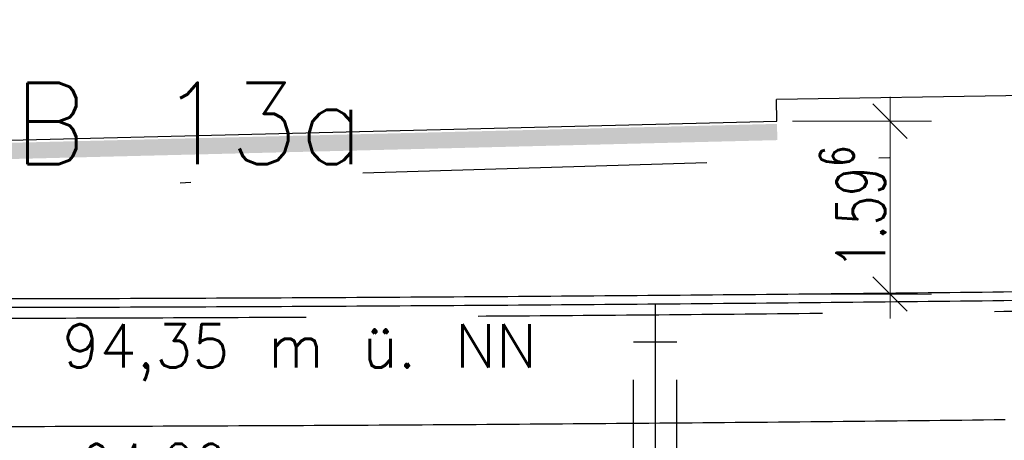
# Model space of a CAD drawing. Header units: metres. Extents: x 3458045 to 3462392, y 5482308 to 5484762.
# Tile 359 of 458: x 3461177 to 3461186, y 5484005 to 5484009. Entities that reach past the tile are written whole.
import ezdxf

# ---------------------------------------------------------------- set-up
doc = ezdxf.new("R2010")
doc.units = ezdxf.units.M
doc.header["$PDMODE"] = 3
doc.header["$PDSIZE"] = 0.1
for name, pattern in [('AUSGEZOGEN', [2, 1, 1]), ('DURCHGEZOGEN', [0]), ('STRICHPUNKT2', [12.7, 6.35, -3.175, 0, -3.175]), ('VERDECKT2', [4.7625, 3.175, -1.5875])]:
    doc.linetypes.add(name, pattern=pattern)
doc.layers.get('0').update_dxf_attribs({"linetype": 'CONTINUOUS'})
doc.layers.get('DEFPOINTS').update_dxf_attribs({"linetype": 'CONTINUOUS'})
for name, color, linetype in [('BAUER_BK BESTAND', 170, 'CONTINUOUS'), ('GGUTEXT', 7, 'DURCHGEZOGEN'), ('SP_BAUGRUBE-TEXT', 210, 'AUSGEZOGEN'), ('SP_FUGENBÄNDER', 2, 'AUSGEZOGEN'), ('SP_GELÄNDE-PLANUNG', 10, 'CONTINUOUS'), ('SP_Gradiente-Achse-6522', 92, 'STRICHPUNKT2'), ('SP_Trogwand_L7+8', 2, 'CONTINUOUS'), ('SP_Tunneldecke_L6-Verdeckt', 1, 'VERDECKT2'), ('SP_Tunneldecke_L7+8-Schnitt', 2, 'CONTINUOUS'), ('SP_Tunneldecke_Schutzebeton', 1, 'CONTINUOUS'), ('SP_VERM', 1, 'CONTINUOUS')]:
    doc.layers.add(name, color=color, linetype=linetype)
doc.styles.add('SP_F', font='romans.shx', dxfattribs={"width": 0.7, "bigfont": 'sp_f.shx'})
doc.styles.get("Standard").update_dxf_attribs({"font": 'txt.shx'})
doc.dimstyles.new('SOFI18$0', dxfattribs={"dimtxt": 1.8, "dimasz": 0.18, "dimexe": 0.9, "dimexo": 0.625, "dimgap": 0.486, "dimtad": 1, "dimdec": 3, "dimrnd": 0.001, "dimzin": 1, "dimdsep": 46, "dimtxsty": 'SP_F', "dimblk1": 'SOF_BEMSTR1', "dimblk2": 'SOF_BEMSTR2', "dimsah": 1, "dimcen": 1.8, "dimse1": 1, "dimse2": 1, "dimclrd": 1, "dimclre": 1, "dimclrt": 7, "dimaunit": 2, "dimazin": 0, "dimtfac": 1, "dimtdec": 3, "dimtmove": 0, "dimatfit": 3, "dimfxl": 1, "dimtolj": 1, "dimtzin": 0, "dimlwd": 0, "dimlwe": 0, "dimarcsym": 0})

# ---------------------------------------------------------------- blocks, each defined once
blk = doc.blocks.new('SOF_BEMSTR1')
at = {"color": 0, "linetype": 'ByBlock', "lineweight": -2}
for p, q in [((0, 20), (0, -8.5)), ((3.535, 3.535), (-3.535, -3.535)), ((-5, 0), (5, 0))]:
    blk.add_line(p, q, dxfattribs=at)
blk = doc.blocks.new('SOF_BEMSTR2')
at = {"color": 0, "linetype": 'ByBlock', "lineweight": -2}
for p, q in [((0, -20), (0, 8.5)), ((3.535, 3.535), (-3.535, -3.535)), ((-5, 0), (5, 0))]:
    blk.add_line(p, q, dxfattribs=at)
blk = doc.blocks.new('*D396')
at = {"layer": 'DEFPOINTS', "color": 0, "linetype": 'AUSGEZOGEN', "transparency": 16777216}
for p in [(3461184.4425, 5484008.0868), (3461184.4425, 5484006.4909), (3461185.3516, 5484006.4909)]:
    blk.add_point(p, dxfattribs=at)
at = {"layer": 'SP_VERM', "color": 1, "linetype": 'AUSGEZOGEN', "lineweight": 0, "transparency": 16777216}
blk.add_line((3461185.3516, 5484008.0418), (3461185.3516, 5484006.5359), dxfattribs=at)
at = {"layer": 'SP_VERM', "color": 1, "linetype": 'AUSGEZOGEN', "lineweight": 0, "transparency": 16777216, "xscale": 0.0450000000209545, "yscale": 0.0450000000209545, "zscale": 0.0450000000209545}
for name, p, rotation in [('SOF_BEMSTR1', (3461185.3516, 5484008.0868), 90), ('SOF_BEMSTR2', (3461185.3516, 5484006.4909), 270)]:
    blk.add_blockref(name, p, dxfattribs=dict(at, rotation=rotation))
at = {"layer": 'SP_VERM', "color": 7, "linetype": 'AUSGEZOGEN', "transparency": 16777216, "insert": (3461185.0051, 5484007.2889), "char_height": 0.45, "attachment_point": 5, "rotation": 90, "style": 'SP_F'}
blk.add_mtext('\\A1;\\A1;1.59{\\H.7x;\\S6^ ;}', dxfattribs=at)
blk = doc.blocks.new('A$C7AC24140')
at = {"layer": 'GGUTEXT', "color": 7}
for s, height, p in [('B 13a', 0.75, (-2.7299, 3.5547)), ('94,35 m ü. NN', 0.399938, (-2.2807, 1.6748))]:
    blk.add_text(s, height=height, dxfattribs=at).set_placement(p)

msp = doc.modelspace()

# ---------------------------------------------------------------- linework, layer by layer
at = {"layer": 'SP_FUGENBÄNDER', "color": 1, "linetype": 'VERDECKT2', "ltscale": 0.5}
for p, q in [((3461182.9844, 5483999.3484), (3461182.9844, 5484006.0497)), ((3461183.3844, 5483999.3484), (3461183.3844, 5484006.0497))]:
    msp.add_line(p, q, dxfattribs=at)
at = {"layer": 'SP_FUGENBÄNDER'}
msp.add_lwpolyline([(3461182.9844, 5484006.0497), (3461183.3844, 5484006.0497)], dxfattribs=at)
at = {"layer": 'SP_GELÄNDE-PLANUNG', "color": 2}
for p in [(3461211.5504, 5484008.736), (3461184.3075, 5484008.0868)]:
    msp.add_line(p, (3461184.3034, 5484008.2868), dxfattribs=at)
msp.add_lwpolyline([(3461173.1345, 5484007.8568), (3461174.9915, 5484007.8568), (3461184.3075, 5484008.0868)], dxfattribs=at)
at = {"layer": 'SP_GELÄNDE-PLANUNG', "color": 253, "linetype": 'AUSGEZOGEN', "const_width": 0.15}
msp.add_lwpolyline([(3461173.1345, 5484007.7568), (3461174.9927, 5484007.7568), (3461184.3099, 5484007.9869)], dxfattribs=at)
at = {"layer": 'SP_Gradiente-Achse-6522', "ltscale": 0.5, "flags": 128}
msp.add_lwpolyline([(3461154.7845, 5484005.5221), (3461159.7845, 5484005.6371), (3461164.7845, 5484006.1642), (3461169.7845, 5484006.6912), (3461174.7845, 5484007.2183), (3461179.7845, 5484007.5894), (3461184.7845, 5484007.7385), (3461189.7845, 5484007.8473), (3461194.7845, 5484007.9524), (3461199.7845, 5484008.0576), (3461204.7845, 5484008.1637), (3461209.7845, 5484008.2711), (3461214.7845, 5484008.3803), (3461219.7845, 5484008.4914), (3461224.7845, 5484008.6048), (3461229.7845, 5484008.7207), (3461234.7845, 5484008.8394), (3461239.8794, 5484008.9265), (3461244.8794, 5484009.0516), (3461249.7845, 5484009.215), (3461254.7845, 5484009.3479), (3461259.7845, 5484009.4852), (3461264.7845, 5484009.6273), (3461269.7845, 5484009.7744), (3461274.7845, 5484009.9266), (3461279.7845, 5484010.0833), (3461284.7845, 5484010.2431), (3461289.7845, 5484010.4056), (3461294.7845, 5484010.5707), (3461299.7845, 5484010.7382), (3461304.7845, 5484010.908), (3461309.7845, 5484011.08), (3461314.7845, 5484011.254), (3461319.7845, 5484011.4298), (3461324.7845, 5484011.6084), (3461329.7845, 5484011.7878), (3461334.7845, 5484011.9671), (3461339.7845, 5484012.1464), (3461344.7845, 5484012.3256), (3461349.7845, 5484012.5049), (3461354.7845, 5484012.6841), (3461359.7845, 5484012.8633), (3461364.7845, 5484013.0425), (3461369.7845, 5484013.2216), (3461374.7845, 5484013.4007), (3461379.7845, 5484013.5798), (3461384.7845, 5484013.7588), (3461389.7845, 5484013.9379), (3461394.7845, 5484014.1169), (3461399.7845, 5484014.2958), (3461404.7845, 5484014.4749), (3461409.7845, 5484014.6557), (3461414.7845, 5484014.8386), (3461419.7845, 5484015.0216), (3461424.7845, 5484015.1987), (3461429.7845, 5484015.3693), (3461434.7845, 5484015.5329), (3461439.7845, 5484015.6881), (3461444.7845, 5484015.8345), (3461449.7845, 5484015.972), (3461454.7845, 5484016.1008), (3461459.7845, 5484016.2207), (3461464.7845, 5484016.3317), (3461469.7845, 5484016.4339), (3461474.7845, 5484016.5273), (3461479.7845, 5484016.6119), (3461484.7845, 5484016.6876), (3461489.7845, 5484016.7545), (3461494.7845, 5484016.8125), (3461499.7845, 5484016.8617), (3461504.7845, 5484016.9021), (3461509.7845, 5484016.9337), (3461514.7845, 5484016.9564), (3461519.7845, 5484016.9703), (3461524.7845, 5484016.9753), (3461529.7845, 5484016.9715), (3461534.7845, 5484016.9585), (3461539.7845, 5484016.9367), (3461544.7845, 5484016.915), (3461549.7845, 5484016.8975), (3461554.7845, 5484016.8843), (3461559.7845, 5484016.8754), (3461564.7845, 5484016.8709), (3461569.7845, 5484016.8708), (3461574.7845, 5484016.875), (3461579.7845, 5484016.8835), (3461584.7845, 5484016.8964), (3461589.7845, 5484016.9137), (3461594.7845, 5484016.9353), (3461599.7845, 5484016.9612), (3461604.7845, 5484016.9903), (3461609.7845, 5484017.0196), (3461614.7845, 5484017.0488), (3461619.7845, 5484017.0781), (3461624.7845, 5484017.1073)], dxfattribs=at)
at = {"layer": 'SP_Trogwand_L7+8', "color": 2}
msp.add_line((3461183.1844, 5484005.2997), (3461183.1844, 5484000.2496), dxfattribs=at)
at = {"layer": 'SP_Tunneldecke_L6-Verdeckt', "flags": 128}
msp.add_lwpolyline([(3461167.2655, 5484006.2906), (3461169.8457, 5484006.2777), (3461169.9454, 5484006.2772), (3461170.0449, 5484006.2768), (3461170.1443, 5484006.2763), (3461170.2438, 5484006.2758), (3461170.3433, 5484006.2754), (3461170.4428, 5484006.2749), (3461170.5422, 5484006.2745), (3461170.6417, 5484006.2741), (3461170.7412, 5484006.2737), (3461170.8406, 5484006.2733), (3461170.9401, 5484006.2729), (3461171.0396, 5484006.2725), (3461171.139, 5484006.2721), (3461171.2385, 5484006.2717), (3461171.338, 5484006.2714), (3461171.4374, 5484006.271), (3461171.5369, 5484006.2707), (3461171.6364, 5484006.2704), (3461171.7359, 5484006.2701), (3461171.8353, 5484006.2698), (3461171.9348, 5484006.2695), (3461172.0343, 5484006.2692), (3461172.1337, 5484006.2689), (3461172.2332, 5484006.2686), (3461172.3327, 5484006.2684), (3461172.4321, 5484006.2681), (3461172.5316, 5484006.2679), (3461172.6311, 5484006.2677), (3461172.7306, 5484006.2675), (3461172.83, 5484006.2672), (3461172.9295, 5484006.2671), (3461173.029, 5484006.2669), (3461173.1284, 5484006.2667), (3461173.2279, 5484006.2665), (3461173.3274, 5484006.2664), (3461173.4268, 5484006.2662), (3461173.5263, 5484006.2661), (3461173.6258, 5484006.266), (3461173.7252, 5484006.2658), (3461173.8247, 5484006.2657), (3461173.9242, 5484006.2656), (3461174.0237, 5484006.2655), (3461174.1231, 5484006.2655), (3461174.2226, 5484006.2654), (3461174.3221, 5484006.2653), (3461174.4215, 5484006.2653), (3461174.521, 5484006.2652), (3461174.6205, 5484006.2652), (3461174.7199, 5484006.2652), (3461174.8194, 5484006.2652), (3461174.8621, 5484006.2652), (3461174.9617, 5484006.2652), (3461175.0611, 5484006.2652), (3461175.1606, 5484006.2652), (3461175.2601, 5484006.2653), (3461175.3596, 5484006.2653), (3461175.459, 5484006.2654), (3461175.5585, 5484006.2654), (3461175.658, 5484006.2655), (3461175.7574, 5484006.2656), (3461175.8569, 5484006.2657), (3461175.9564, 5484006.2658), (3461176.0558, 5484006.2659), (3461176.1553, 5484006.266), (3461176.2548, 5484006.2662), (3461176.3542, 5484006.2663), (3461176.4537, 5484006.2665), (3461176.5532, 5484006.2666), (3461176.6527, 5484006.2668), (3461176.7521, 5484006.267), (3461176.8516, 5484006.2672), (3461176.9511, 5484006.2674), (3461177.0505, 5484006.2676), (3461177.15, 5484006.2678), (3461177.2495, 5484006.268), (3461177.3489, 5484006.2683), (3461177.4484, 5484006.2685), (3461177.5479, 5484006.2688), (3461177.6474, 5484006.2691), (3461177.7468, 5484006.2693), (3461177.8463, 5484006.2696), (3461177.9458, 5484006.2699), (3461178.0452, 5484006.2702), (3461178.1447, 5484006.2706), (3461178.2442, 5484006.2709), (3461178.3436, 5484006.2712), (3461178.4431, 5484006.2716), (3461178.5426, 5484006.2719), (3461178.642, 5484006.2723), (3461178.7415, 5484006.2727), (3461178.841, 5484006.2731), (3461178.9405, 5484006.2735), (3461179.0399, 5484006.2739), (3461179.1394, 5484006.2743), (3461179.2389, 5484006.2747), (3461179.3383, 5484006.2752), (3461179.4378, 5484006.2756), (3461179.5373, 5484006.2761), (3461179.6367, 5484006.2766), (3461179.7362, 5484006.277), (3461179.8357, 5484006.2775), (3461179.9352, 5484006.278), (3461180.0346, 5484006.2785), (3461180.1341, 5484006.279), (3461180.2336, 5484006.2796), (3461180.333, 5484006.2801), (3461180.4325, 5484006.2807), (3461180.532, 5484006.2812), (3461180.6314, 5484006.2818), (3461180.7309, 5484006.2824), (3461180.8304, 5484006.2829), (3461180.9299, 5484006.2835), (3461181.0293, 5484006.2841), (3461181.1288, 5484006.2848), (3461181.2283, 5484006.2854), (3461181.3277, 5484006.286), (3461181.4272, 5484006.2867), (3461181.5267, 5484006.2873), (3461181.6261, 5484006.288), (3461181.7256, 5484006.2887), (3461181.8251, 5484006.2894), (3461181.9245, 5484006.2901), (3461182.024, 5484006.2908), (3461182.1235, 5484006.2915), (3461182.223, 5484006.2922), (3461182.3224, 5484006.2929), (3461182.4219, 5484006.2937), (3461182.5214, 5484006.2944), (3461182.6208, 5484006.2952), (3461182.7203, 5484006.296), (3461182.8198, 5484006.2968), (3461182.9192, 5484006.2975), (3461183.0187, 5484006.2984), (3461183.1182, 5484006.2992), (3461183.2177, 5484006.3), (3461183.3171, 5484006.3008), (3461183.4166, 5484006.3017), (3461183.5161, 5484006.3025), (3461183.6155, 5484006.3034), (3461183.715, 5484006.3043), (3461183.8145, 5484006.3051), (3461183.9139, 5484006.306), (3461184.0134, 5484006.3069), (3461184.1129, 5484006.3078), (3461184.2123, 5484006.3088), (3461184.3118, 5484006.3097), (3461184.4113, 5484006.3106), (3461184.5108, 5484006.3116), (3461184.6102, 5484006.3126), (3461184.7097, 5484006.3135), (3461184.8092, 5484006.3145), (3461184.9086, 5484006.3155), (3461185.0081, 5484006.3165), (3461185.1076, 5484006.3175), (3461185.207, 5484006.3185), (3461185.3065, 5484006.3196), (3461185.406, 5484006.3206), (3461185.5055, 5484006.3217), (3461185.6049, 5484006.3227), (3461185.7044, 5484006.3238), (3461185.8039, 5484006.3249), (3461185.9033, 5484006.326), (3461186.0028, 5484006.327), (3461186.1023, 5484006.3282), (3461186.2017, 5484006.3293), (3461186.3012, 5484006.3304), (3461186.4007, 5484006.3315), (3461186.5001, 5484006.3327), (3461186.5996, 5484006.3339), (3461186.6991, 5484006.335), (3461186.7986, 5484006.3362), (3461186.898, 5484006.3374), (3461186.9975, 5484006.3386), (3461187.097, 5484006.3398), (3461187.1964, 5484006.341), (3461187.2959, 5484006.3422), (3461187.3954, 5484006.3435), (3461187.4948, 5484006.3447), (3461187.5943, 5484006.346), (3461187.6938, 5484006.3473), (3461187.7933, 5484006.3485), (3461187.8927, 5484006.3498), (3461187.9922, 5484006.3511), (3461188.0917, 5484006.3524), (3461188.1911, 5484006.3537), (3461188.2906, 5484006.3551), (3461188.3901, 5484006.3564), (3461188.4895, 5484006.3577), (3461188.589, 5484006.3591), (3461188.6885, 5484006.3605), (3461188.788, 5484006.3618), (3461188.8874, 5484006.3632), (3461188.9869, 5484006.3646), (3461189.0864, 5484006.366), (3461189.1858, 5484006.3674), (3461189.2853, 5484006.3689), (3461189.3848, 5484006.3703), (3461189.4842, 5484006.3718), (3461189.5837, 5484006.3732), (3461189.6832, 5484006.3747), (3461189.7826, 5484006.3761), (3461189.8821, 5484006.3776), (3461189.9816, 5484006.3791), (3461190.0811, 5484006.3806), (3461190.1805, 5484006.3821), (3461190.28, 5484006.3837), (3461190.3795, 5484006.3852), (3461190.4789, 5484006.3867), (3461190.5784, 5484006.3883), (3461190.6779, 5484006.3899), (3461190.7773, 5484006.3914), (3461190.8768, 5484006.393), (3461190.9763, 5484006.3946), (3461191.0758, 5484006.3962), (3461191.1752, 5484006.3978), (3461191.2747, 5484006.3994), (3461191.3742, 5484006.4011), (3461191.4736, 5484006.4027), (3461191.5731, 5484006.4044), (3461191.6726, 5484006.406), (3461191.772, 5484006.4077), (3461191.8715, 5484006.4094), (3461191.971, 5484006.4111), (3461192.0705, 5484006.4128), (3461192.1699, 5484006.4145), (3461192.2694, 5484006.4162), (3461192.3689, 5484006.4179), (3461192.4683, 5484006.4197), (3461192.5678, 5484006.4214), (3461192.6673, 5484006.4232), (3461192.7667, 5484006.425), (3461192.8662, 5484006.4267), (3461192.9657, 5484006.4285), (3461193.0652, 5484006.4303), (3461193.1646, 5484006.4321), (3461193.2641, 5484006.434), (3461193.3636, 5484006.4358), (3461193.463, 5484006.4376), (3461193.5625, 5484006.4395), (3461193.662, 5484006.4413), (3461193.7614, 5484006.4432), (3461193.8609, 5484006.4451), (3461193.9604, 5484006.447), (3461194.0599, 5484006.4489), (3461194.1593, 5484006.4508), (3461194.2588, 5484006.4527), (3461194.3583, 5484006.4546), (3461194.4577, 5484006.4566), (3461194.5572, 5484006.4585), (3461194.6567, 5484006.4605), (3461194.7561, 5484006.4624), (3461194.8556, 5484006.4644), (3461194.9551, 5484006.4664), (3461195.0545, 5484006.4684), (3461195.154, 5484006.4704), (3461195.2535, 5484006.4724), (3461195.353, 5484006.4745), (3461195.4524, 5484006.4765), (3461195.5519, 5484006.4785), (3461195.6514, 5484006.4806), (3461195.7508, 5484006.4827), (3461195.8503, 5484006.4847), (3461195.9498, 5484006.4868), (3461196.0492, 5484006.4889), (3461196.1487, 5484006.491), (3461196.2482, 5484006.4931), (3461196.3477, 5484006.4953), (3461196.4471, 5484006.4974), (3461196.5466, 5484006.4995), (3461196.6461, 5484006.5017), (3461196.7455, 5484006.5039), (3461196.845, 5484006.506), (3461196.9445, 5484006.5082), (3461197.0439, 5484006.5104), (3461197.1434, 5484006.5126), (3461197.2429, 5484006.5148), (3461197.3424, 5484006.5171), (3461197.4418, 5484006.5193), (3461197.5413, 5484006.5215), (3461197.6408, 5484006.5238), (3461197.7402, 5484006.5261), (3461197.8397, 5484006.5283), (3461197.9392, 5484006.5306), (3461198.0386, 5484006.5329), (3461198.1381, 5484006.5352), (3461198.2376, 5484006.5375), (3461198.3371, 5484006.5398), (3461198.4365, 5484006.5422), (3461198.536, 5484006.5445), (3461198.6355, 5484006.5469), (3461198.7349, 5484006.5492), (3461198.8344, 5484006.5516), (3461198.9339, 5484006.554), (3461199.0333, 5484006.5564), (3461199.1328, 5484006.5588), (3461199.2323, 5484006.5612), (3461199.3318, 5484006.5636), (3461199.4312, 5484006.566), (3461199.5307, 5484006.5685), (3461199.6302, 5484006.5709), (3461199.7296, 5484006.5734), (3461199.8291, 5484006.5759), (3461199.9286, 5484006.5783), (3461200.028, 5484006.5808), (3461200.1275, 5484006.5833), (3461200.227, 5484006.5858), (3461200.3265, 5484006.5884), (3461200.4259, 5484006.5909), (3461200.5254, 5484006.5934), (3461200.6249, 5484006.596), (3461200.7243, 5484006.5985), (3461200.8238, 5484006.6011), (3461200.9233, 5484006.6037), (3461201.0227, 5484006.6063), (3461201.1222, 5484006.6089), (3461201.2217, 5484006.6115), (3461201.3212, 5484006.6141), (3461201.4206, 5484006.6167), (3461201.5201, 5484006.6194), (3461201.6196, 5484006.622), (3461201.719, 5484006.6247), (3461201.8185, 5484006.6273), (3461201.918, 5484006.63), (3461202.0175, 5484006.6327), (3461202.1169, 5484006.6354), (3461202.2164, 5484006.6381), (3461202.3159, 5484006.6408), (3461202.4153, 5484006.6436), (3461202.5148, 5484006.6463), (3461202.6143, 5484006.649), (3461202.7137, 5484006.6518), (3461202.8132, 5484006.6546), (3461202.9127, 5484006.6573), (3461203.0122, 5484006.6601), (3461203.1116, 5484006.6629), (3461203.2111, 5484006.6657), (3461203.3106, 5484006.6685), (3461203.41, 5484006.6714), (3461203.5095, 5484006.6742), (3461203.609, 5484006.677), (3461203.7084, 5484006.6799), (3461203.8079, 5484006.6828), (3461203.9074, 5484006.6856), (3461204.0069, 5484006.6885), (3461204.1063, 5484006.6914), (3461204.2058, 5484006.6943), (3461204.3053, 5484006.6972), (3461204.4047, 5484006.7002), (3461204.5042, 5484006.7031), (3461204.6037, 5484006.706), (3461204.7031, 5484006.709), (3461204.8026, 5484006.712), (3461204.9021, 5484006.7149), (3461205.0016, 5484006.7179), (3461205.101, 5484006.7209), (3461205.2005, 5484006.7239), (3461205.3, 5484006.7269), (3461205.3994, 5484006.7299), (3461205.4989, 5484006.733), (3461205.5984, 5484006.736), (3461205.6978, 5484006.7391), (3461205.7973, 5484006.7421), (3461205.8968, 5484006.7452), (3461205.9963, 5484006.7483), (3461206.0957, 5484006.7514), (3461206.1952, 5484006.7545), (3461206.2947, 5484006.7576), (3461206.3941, 5484006.7607), (3461206.4936, 5484006.7638), (3461206.5931, 5484006.767), (3461206.6926, 5484006.7701), (3461206.792, 5484006.7733), (3461206.8915, 5484006.7765), (3461206.991, 5484006.7797), (3461207.0904, 5484006.7828), (3461207.1899, 5484006.786), (3461207.2894, 5484006.7893), (3461207.3888, 5484006.7925), (3461207.4883, 5484006.7957), (3461207.5878, 5484006.7989), (3461207.6873, 5484006.8022), (3461207.7867, 5484006.8055), (3461207.8862, 5484006.8087), (3461207.9857, 5484006.812), (3461208.0851, 5484006.8153), (3461208.1846, 5484006.8186), (3461208.2841, 5484006.8219), (3461208.3835, 5484006.8252), (3461208.483, 5484006.8285), (3461208.5825, 5484006.8319), (3461208.682, 5484006.8352), (3461208.7814, 5484006.8386), (3461208.8809, 5484006.842), (3461208.9804, 5484006.8453), (3461209.0798, 5484006.8487), (3461209.1793, 5484006.8521), (3461209.2788, 5484006.8555), (3461209.3783, 5484006.8589), (3461209.4777, 5484006.8624), (3461209.5772, 5484006.8658), (3461209.6767, 5484006.8693), (3461209.7761, 5484006.8727), (3461209.8756, 5484006.8762), (3461209.9751, 5484006.8797), (3461210.0745, 5484006.8831), (3461210.174, 5484006.8866), (3461210.2735, 5484006.8901), (3461210.373, 5484006.8937), (3461210.4724, 5484006.8972), (3461210.5719, 5484006.9007), (3461210.6714, 5484006.9043), (3461210.7708, 5484006.9078), (3461210.8703, 5484006.9114), (3461210.9698, 5484006.915), (3461211.0693, 5484006.9185), (3461211.1687, 5484006.9221), (3461211.2682, 5484006.9257), (3461211.3677, 5484006.9294), (3461211.4671, 5484006.933), (3461211.5666, 5484006.9366), (3461211.6661, 5484006.9403), (3461211.7655, 5484006.9439), (3461211.865, 5484006.9476), (3461211.9645, 5484006.9513), (3461212.064, 5484006.9549), (3461212.1634, 5484006.9586), (3461212.2629, 5484006.9623), (3461212.3624, 5484006.9661), (3461212.4618, 5484006.9698), (3461212.5613, 5484006.9735), (3461212.6608, 5484006.9772), (3461212.7603, 5484006.981), (3461212.8597, 5484006.9848), (3461212.9592, 5484006.9885), (3461213.0587, 5484006.9923), (3461213.1581, 5484006.9961), (3461213.2576, 5484006.9999), (3461213.3571, 5484007.0037), (3461213.4565, 5484007.0075), (3461213.556, 5484007.0114), (3461213.6555, 5484007.0152), (3461213.755, 5484007.0191), (3461213.8544, 5484007.0229), (3461213.9539, 5484007.0268), (3461214.0534, 5484007.0307), (3461214.1528, 5484007.0346), (3461214.2523, 5484007.0385), (3461214.3518, 5484007.0424), (3461214.4513, 5484007.0463), (3461214.5507, 5484007.0502), (3461214.6502, 5484007.0542), (3461214.7497, 5484007.0581), (3461214.8491, 5484007.0621), (3461214.9486, 5484007.0661), (3461215.0481, 5484007.07), (3461215.1476, 5484007.074), (3461215.247, 5484007.078), (3461215.3465, 5484007.082), (3461215.446, 5484007.0861), (3461215.5454, 5484007.0901), (3461215.6449, 5484007.0941), (3461215.7444, 5484007.0982), (3461215.8438, 5484007.1022), (3461215.9433, 5484007.1063), (3461216.0428, 5484007.1104), (3461216.1423, 5484007.1145), (3461216.2417, 5484007.1186), (3461216.3412, 5484007.1227), (3461216.4407, 5484007.1268), (3461216.5401, 5484007.1309), (3461216.6396, 5484007.135), (3461216.7391, 5484007.1392), (3461216.8386, 5484007.1434), (3461216.938, 5484007.1475), (3461217.0375, 5484007.1517), (3461217.137, 5484007.1559), (3461217.2364, 5484007.1601), (3461217.3359, 5484007.1643), (3461217.4354, 5484007.1685), (3461217.5349, 5484007.1727), (3461217.6343, 5484007.177), (3461217.7338, 5484007.1812), (3461217.8333, 5484007.1855), (3461217.9327, 5484007.1897), (3461218.0322, 5484007.194), (3461218.1317, 5484007.1983), (3461218.2312, 5484007.2026), (3461218.3306, 5484007.2069), (3461218.4301, 5484007.2112), (3461218.5296, 5484007.2155), (3461218.629, 5484007.2199), (3461218.7285, 5484007.2242), (3461218.828, 5484007.2286), (3461218.9274, 5484007.2329), (3461219.0269, 5484007.2373), (3461219.1264, 5484007.2417), (3461219.2259, 5484007.2461), (3461219.3253, 5484007.2505), (3461219.4248, 5484007.2549), (3461219.5243, 5484007.2593), (3461219.6237, 5484007.2637), (3461219.7232, 5484007.2682), (3461219.8227, 5484007.2726), (3461219.9222, 5484007.2771), (3461220.0216, 5484007.2816), (3461220.1211, 5484007.2861), (3461220.2206, 5484007.2906), (3461220.32, 5484007.2951), (3461220.4195, 5484007.2996), (3461220.519, 5484007.3041), (3461220.6185, 5484007.3086), (3461220.7179, 5484007.3132), (3461220.8174, 5484007.3177), (3461220.9169, 5484007.3223), (3461221.0163, 5484007.3268), (3461221.1158, 5484007.3314), (3461221.2153, 5484007.336), (3461221.3148, 5484007.3406), (3461221.4142, 5484007.3452), (3461221.5137, 5484007.3499), (3461221.6132, 5484007.3545), (3461221.7126, 5484007.3591), (3461221.8121, 5484007.3638), (3461221.9116, 5484007.3684), (3461222.0111, 5484007.3731), (3461222.1105, 5484007.3778), (3461222.21, 5484007.3825), (3461222.3095, 5484007.3872), (3461222.4089, 5484007.3919), (3461222.5084, 5484007.3966), (3461222.6079, 5484007.4013), (3461222.7074, 5484007.4061), (3461222.8068, 5484007.4108), (3461222.9063, 5484007.4156), (3461223.0058, 5484007.4203), (3461223.1052, 5484007.4251), (3461223.2047, 5484007.4299), (3461223.3042, 5484007.4347), (3461223.4037, 5484007.4395), (3461223.5031, 5484007.4443), (3461223.6026, 5484007.4492), (3461223.7021, 5484007.454), (3461223.8015, 5484007.4588), (3461223.901, 5484007.4637), (3461224.0005, 5484007.4686), (3461224.1, 5484007.4734), (3461224.1994, 5484007.4783), (3461224.2989, 5484007.4832), (3461224.3984, 5484007.4881), (3461224.4978, 5484007.4931), (3461224.5973, 5484007.498), (3461224.6968, 5484007.5029), (3461224.7963, 5484007.5079), (3461224.8957, 5484007.5128), (3461224.9952, 5484007.5178), (3461225.0947, 5484007.5228), (3461225.1941, 5484007.5277), (3461225.2936, 5484007.5327), (3461225.3931, 5484007.5377), (3461225.4926, 5484007.5428), (3461225.592, 5484007.5478), (3461225.6915, 5484007.5528), (3461225.791, 5484007.5579), (3461225.8904, 5484007.5629), (3461225.9899, 5484007.568), (3461226.0894, 5484007.5731), (3461226.1889, 5484007.5781), (3461226.2883, 5484007.5832), (3461226.3878, 5484007.5883), (3461226.4873, 5484007.5935), (3461226.5867, 5484007.5986), (3461226.6862, 5484007.6037), (3461226.7857, 5484007.6089), (3461226.8852, 5484007.614), (3461226.9846, 5484007.6192), (3461227.0841, 5484007.6243), (3461227.1836, 5484007.6295), (3461227.283, 5484007.6347), (3461227.3825, 5484007.6399), (3461227.482, 5484007.6451), (3461227.5815, 5484007.6504), (3461227.6809, 5484007.6556), (3461227.7804, 5484007.6608), (3461227.8799, 5484007.6661), (3461227.9793, 5484007.6713), (3461228.0788, 5484007.6766), (3461228.1783, 5484007.6819), (3461228.2778, 5484007.6872), (3461228.3772, 5484007.6925), (3461228.4767, 5484007.6978), (3461228.5762, 5484007.7031), (3461228.6757, 5484007.7084), (3461228.7751, 5484007.7138), (3461228.8746, 5484007.7191), (3461228.9741, 5484007.7245), (3461229.0735, 5484007.7299), (3461229.173, 5484007.7352), (3461229.2725, 5484007.7406), (3461229.372, 5484007.746), (3461229.4714, 5484007.7514), (3461229.5709, 5484007.7569), (3461229.6704, 5484007.7623), (3461229.7698, 5484007.7677), (3461229.8693, 5484007.7732), (3461229.9688, 5484007.7786), (3461230.0683, 5484007.7841), (3461230.1677, 5484007.7896), (3461230.2672, 5484007.7951), (3461230.3667, 5484007.8006), (3461230.4661, 5484007.8061), (3461230.5656, 5484007.8116), (3461230.6651, 5484007.8171), (3461230.7646, 5484007.8227), (3461230.864, 5484007.8282), (3461230.9635, 5484007.8338), (3461231.063, 5484007.8393), (3461231.1624, 5484007.8449), (3461231.2619, 5484007.8505), (3461231.3614, 5484007.8561), (3461231.4609, 5484007.8617), (3461231.5603, 5484007.8673), (3461231.6598, 5484007.873), (3461231.7593, 5484007.8786), (3461231.8588, 5484007.8842), (3461231.9582, 5484007.8899), (3461232.0577, 5484007.8956), (3461232.1572, 5484007.9012), (3461232.2566, 5484007.9069), (3461232.3561, 5484007.9126), (3461232.4556, 5484007.9183), (3461232.5551, 5484007.924), (3461232.6545, 5484007.9298), (3461232.754, 5484007.9355), (3461232.8535, 5484007.9412), (3461232.9529, 5484007.947), (3461233.0524, 5484007.9528), (3461233.1519, 5484007.9585), (3461233.2514, 5484007.9643), (3461233.3508, 5484007.9701), (3461233.4503, 5484007.9759), (3461233.5498, 5484007.9817), (3461233.6493, 5484007.9876), (3461233.7487, 5484007.9934), (3461233.8482, 5484007.9992), (3461233.9477, 5484008.0051), (3461234.0471, 5484008.0109), (3461234.1466, 5484008.0168), (3461234.2461, 5484008.0227), (3461234.3456, 5484008.0286), (3461234.445, 5484008.0345), (3461234.5017, 5484008.0379), (3461242.3764, 5484008.506)], dxfattribs=at)
at = {"layer": 'SP_Tunneldecke_L7+8-Schnitt'}
msp.add_line((3461183.1844, 5484006.4005), (3461183.1844, 5484005.2997), dxfattribs=at)
for points in [[(3461177.2492, 5484006.368), (3461177.3487, 5484006.3683), (3461177.4482, 5484006.3685), (3461177.5476, 5484006.3688), (3461177.6471, 5484006.3691), (3461177.7465, 5484006.3693), (3461177.846, 5484006.3696), (3461177.9455, 5484006.3699), (3461178.0449, 5484006.3702), (3461178.1444, 5484006.3706), (3461178.2438, 5484006.3709), (3461178.3433, 5484006.3712), (3461178.4428, 5484006.3716), (3461178.5422, 5484006.3719), (3461178.6417, 5484006.3723), (3461178.7411, 5484006.3727), (3461178.8406, 5484006.3731), (3461178.9401, 5484006.3735), (3461179.0395, 5484006.3739), (3461179.139, 5484006.3743), (3461179.2384, 5484006.3747), (3461179.3379, 5484006.3752), (3461179.4374, 5484006.3756), (3461179.5368, 5484006.3761), (3461179.6363, 5484006.3766), (3461179.7357, 5484006.377), (3461179.8352, 5484006.3775), (3461179.9347, 5484006.378), (3461180.0341, 5484006.3785), (3461180.1336, 5484006.379), (3461180.233, 5484006.3796), (3461180.3325, 5484006.3801), (3461180.432, 5484006.3807), (3461180.5314, 5484006.3812), (3461180.6309, 5484006.3818), (3461180.7303, 5484006.3824), (3461180.8298, 5484006.3829), (3461180.9293, 5484006.3835), (3461181.0287, 5484006.3841), (3461181.1282, 5484006.3848), (3461181.2276, 5484006.3854), (3461181.3271, 5484006.386), (3461181.4265, 5484006.3867), (3461181.526, 5484006.3873), (3461181.6255, 5484006.388), (3461181.7249, 5484006.3887), (3461181.8244, 5484006.3894), (3461181.9238, 5484006.39), (3461182.0233, 5484006.3908), (3461182.1228, 5484006.3915), (3461182.2222, 5484006.3922), (3461182.3217, 5484006.3929), (3461182.4211, 5484006.3937), (3461182.5206, 5484006.3944), (3461182.6201, 5484006.3952), (3461182.7195, 5484006.396), (3461182.819, 5484006.3967), (3461182.9184, 5484006.3975), (3461183.0179, 5484006.3983), (3461183.1174, 5484006.3992), (3461183.2168, 5484006.4), (3461183.3163, 5484006.4008), (3461183.4157, 5484006.4017), (3461183.5152, 5484006.4025), (3461183.6147, 5484006.4034), (3461183.7141, 5484006.4042), (3461183.8136, 5484006.4051), (3461183.913, 5484006.406), (3461184.0125, 5484006.4069), (3461184.112, 5484006.4078), (3461184.2114, 5484006.4088), (3461184.3109, 5484006.4097), (3461184.4103, 5484006.4106), (3461184.5098, 5484006.4116), (3461184.6093, 5484006.4125), (3461184.7087, 5484006.4135), (3461184.8082, 5484006.4145), (3461184.9076, 5484006.4155), (3461185.0071, 5484006.4165), (3461185.1066, 5484006.4175), (3461185.206, 5484006.4185), (3461185.3055, 5484006.4196), (3461185.4049, 5484006.4206), (3461185.5044, 5484006.4216), (3461185.6039, 5484006.4227), (3461185.7033, 5484006.4238), (3461185.8028, 5484006.4249), (3461185.9022, 5484006.4259), (3461186.0017, 5484006.427), (3461186.1012, 5484006.4282), (3461186.2006, 5484006.4293), (3461186.3001, 5484006.4304), (3461186.3995, 5484006.4315), (3461186.499, 5484006.4327)], [(3461177.2518, 5484005.268), (3461177.3514, 5484005.2683), (3461177.4509, 5484005.2685), (3461177.5505, 5484005.2688), (3461177.6501, 5484005.2691), (3461177.7496, 5484005.2693), (3461177.8492, 5484005.2696), (3461177.9488, 5484005.2699), (3461178.0484, 5484005.2702), (3461178.1479, 5484005.2706), (3461178.2475, 5484005.2709), (3461178.3471, 5484005.2712), (3461178.4466, 5484005.2716), (3461178.5462, 5484005.2719), (3461178.6458, 5484005.2723), (3461178.7453, 5484005.2727), (3461178.8449, 5484005.2731), (3461178.9445, 5484005.2735), (3461179.044, 5484005.2739), (3461179.1436, 5484005.2743), (3461179.2432, 5484005.2747), (3461179.3427, 5484005.2752), (3461179.4423, 5484005.2756), (3461179.5419, 5484005.2761), (3461179.6415, 5484005.2766), (3461179.741, 5484005.277), (3461179.8406, 5484005.2775), (3461179.9402, 5484005.278), (3461180.0397, 5484005.2785), (3461180.1393, 5484005.2791), (3461180.2389, 5484005.2796), (3461180.3384, 5484005.2801), (3461180.438, 5484005.2807), (3461180.5376, 5484005.2812), (3461180.6371, 5484005.2818), (3461180.7367, 5484005.2824), (3461180.8363, 5484005.283), (3461180.9358, 5484005.2836), (3461181.0354, 5484005.2842), (3461181.135, 5484005.2848), (3461181.2346, 5484005.2854), (3461181.3341, 5484005.286), (3461181.4337, 5484005.2867), (3461181.5333, 5484005.2874), (3461181.6328, 5484005.288), (3461181.7324, 5484005.2887), (3461181.832, 5484005.2894), (3461181.9315, 5484005.2901), (3461182.0311, 5484005.2908), (3461182.1307, 5484005.2915), (3461182.2302, 5484005.2922), (3461182.3298, 5484005.293), (3461182.4294, 5484005.2937), (3461182.5289, 5484005.2945), (3461182.6285, 5484005.2952), (3461182.7281, 5484005.296), (3461182.8277, 5484005.2968), (3461182.9272, 5484005.2976), (3461183.0268, 5484005.2984), (3461183.1264, 5484005.2992), (3461183.2259, 5484005.3), (3461183.3255, 5484005.3009), (3461183.4251, 5484005.3017), (3461183.5246, 5484005.3026), (3461183.6242, 5484005.3034), (3461183.7238, 5484005.3043), (3461183.8233, 5484005.3052), (3461183.9229, 5484005.3061), (3461184.0225, 5484005.307), (3461184.122, 5484005.3079), (3461184.2216, 5484005.3088), (3461184.3212, 5484005.3097), (3461184.4208, 5484005.3107), (3461184.5203, 5484005.3116), (3461184.6199, 5484005.3126), (3461184.7195, 5484005.3136), (3461184.819, 5484005.3146), (3461184.9186, 5484005.3155), (3461185.0182, 5484005.3165), (3461185.1177, 5484005.3176), (3461185.2173, 5484005.3186), (3461185.3169, 5484005.3196), (3461185.4164, 5484005.3207), (3461185.516, 5484005.3217), (3461185.6156, 5484005.3228), (3461185.7151, 5484005.3238), (3461185.8147, 5484005.3249), (3461185.9143, 5484005.326), (3461186.0139, 5484005.3271), (3461186.1134, 5484005.3282), (3461186.213, 5484005.3293), (3461186.3126, 5484005.3305), (3461186.4121, 5484005.3316)]]:
    msp.add_lwpolyline(points, dxfattribs=at)
at = {"layer": 'SP_Tunneldecke_Schutzebeton'}
msp.add_lwpolyline([(3461177.2491, 5484006.448), (3461177.3485, 5484006.4483), (3461177.448, 5484006.4485), (3461177.5474, 5484006.4488), (3461177.6469, 5484006.4491), (3461177.7463, 5484006.4493), (3461177.8458, 5484006.4496), (3461177.9452, 5484006.4499), (3461178.0447, 5484006.4502), (3461178.1441, 5484006.4506), (3461178.2436, 5484006.4509), (3461178.343, 5484006.4512), (3461178.4425, 5484006.4516), (3461178.5419, 5484006.4519), (3461178.6414, 5484006.4523), (3461178.7408, 5484006.4527), (3461178.8403, 5484006.4531), (3461178.9397, 5484006.4535), (3461179.0392, 5484006.4539), (3461179.1386, 5484006.4543), (3461179.2381, 5484006.4547), (3461179.3375, 5484006.4552), (3461179.437, 5484006.4556), (3461179.5364, 5484006.4561), (3461179.6359, 5484006.4566), (3461179.7353, 5484006.457), (3461179.8348, 5484006.4575), (3461179.9343, 5484006.458), (3461180.0337, 5484006.4585), (3461180.1332, 5484006.459), (3461180.2326, 5484006.4596), (3461180.3321, 5484006.4601), (3461180.4315, 5484006.4607), (3461180.531, 5484006.4612), (3461180.6304, 5484006.4618), (3461180.7299, 5484006.4624), (3461180.8293, 5484006.4629), (3461180.9288, 5484006.4635), (3461181.0282, 5484006.4641), (3461181.1277, 5484006.4648), (3461181.2271, 5484006.4654), (3461181.3266, 5484006.466), (3461181.426, 5484006.4667), (3461181.5255, 5484006.4673), (3461181.6249, 5484006.468), (3461181.7244, 5484006.4687), (3461181.8238, 5484006.4694), (3461181.9233, 5484006.47), (3461182.0227, 5484006.4708), (3461182.1222, 5484006.4715), (3461182.2216, 5484006.4722), (3461182.3211, 5484006.4729), (3461182.4205, 5484006.4737), (3461182.52, 5484006.4744), (3461182.6195, 5484006.4752), (3461182.7189, 5484006.476), (3461182.8184, 5484006.4767), (3461182.9178, 5484006.4775), (3461183.0173, 5484006.4783), (3461183.1167, 5484006.4792), (3461183.2162, 5484006.48), (3461183.3156, 5484006.4808), (3461183.4151, 5484006.4817), (3461183.5145, 5484006.4825), (3461183.614, 5484006.4834), (3461183.7134, 5484006.4842), (3461183.8129, 5484006.4851), (3461183.9123, 5484006.486), (3461184.0118, 5484006.4869), (3461184.1112, 5484006.4878), (3461184.2107, 5484006.4888), (3461184.3101, 5484006.4897), (3461184.4096, 5484006.4906), (3461184.509, 5484006.4916), (3461184.6085, 5484006.4925), (3461184.7079, 5484006.4935), (3461184.8074, 5484006.4945), (3461184.9068, 5484006.4955), (3461185.0063, 5484006.4965), (3461185.1057, 5484006.4975), (3461185.2052, 5484006.4985), (3461185.3046, 5484006.4995), (3461185.4041, 5484006.5006), (3461185.5036, 5484006.5016), (3461185.603, 5484006.5027), (3461185.7025, 5484006.5038), (3461185.8019, 5484006.5048), (3461185.9014, 5484006.5059), (3461186.0008, 5484006.507), (3461186.1003, 5484006.5081), (3461186.1997, 5484006.5093), (3461186.2992, 5484006.5104), (3461186.3986, 5484006.5115), (3461186.4981, 5484006.5127)], dxfattribs=at)

# ---------------------------------------------------------------- block references
at = {"layer": 'BAUER_BK BESTAND', "color": 0}
msp.add_blockref('A$C7AC24140', (3461179.9955, 5484004.1366), dxfattribs=at)

# ---------------------------------------------------------------- texts
at = {"layer": 'SP_BAUGRUBE-TEXT', "linetype": 'AUSGEZOGEN', "insert": (3461176.9355, 5484004.8576), "char_height": 0.5, "attachment_point": 5, "style": 'SP_F'}
msp.add_mtext('OK Verbau={\\A1;+94.20}', dxfattribs=at)

# ---------------------------------------------------------------- dimensions: what is measured, and where the dimension line sits
at = {"layer": 'SP_VERM', "color": 1, "linetype": 'AUSGEZOGEN'}
dim = msp.add_linear_dim(base=(3461185.3516, 5484006.4909), p1=(3461184.4425, 5484008.0868), p2=(3461184.4425, 5484006.4909), angle=270, text='\\A1;1.59{\\H.7x;\\S6^ ;}', dimstyle='SOFI18$0', dxfattribs=at)
dim.commit()
dim.dimension.update_dxf_attribs({"geometry": '*D396', "text_midpoint": (3461185.0051, 5484007.2889)})

doc.saveas('drawing.dxf')
